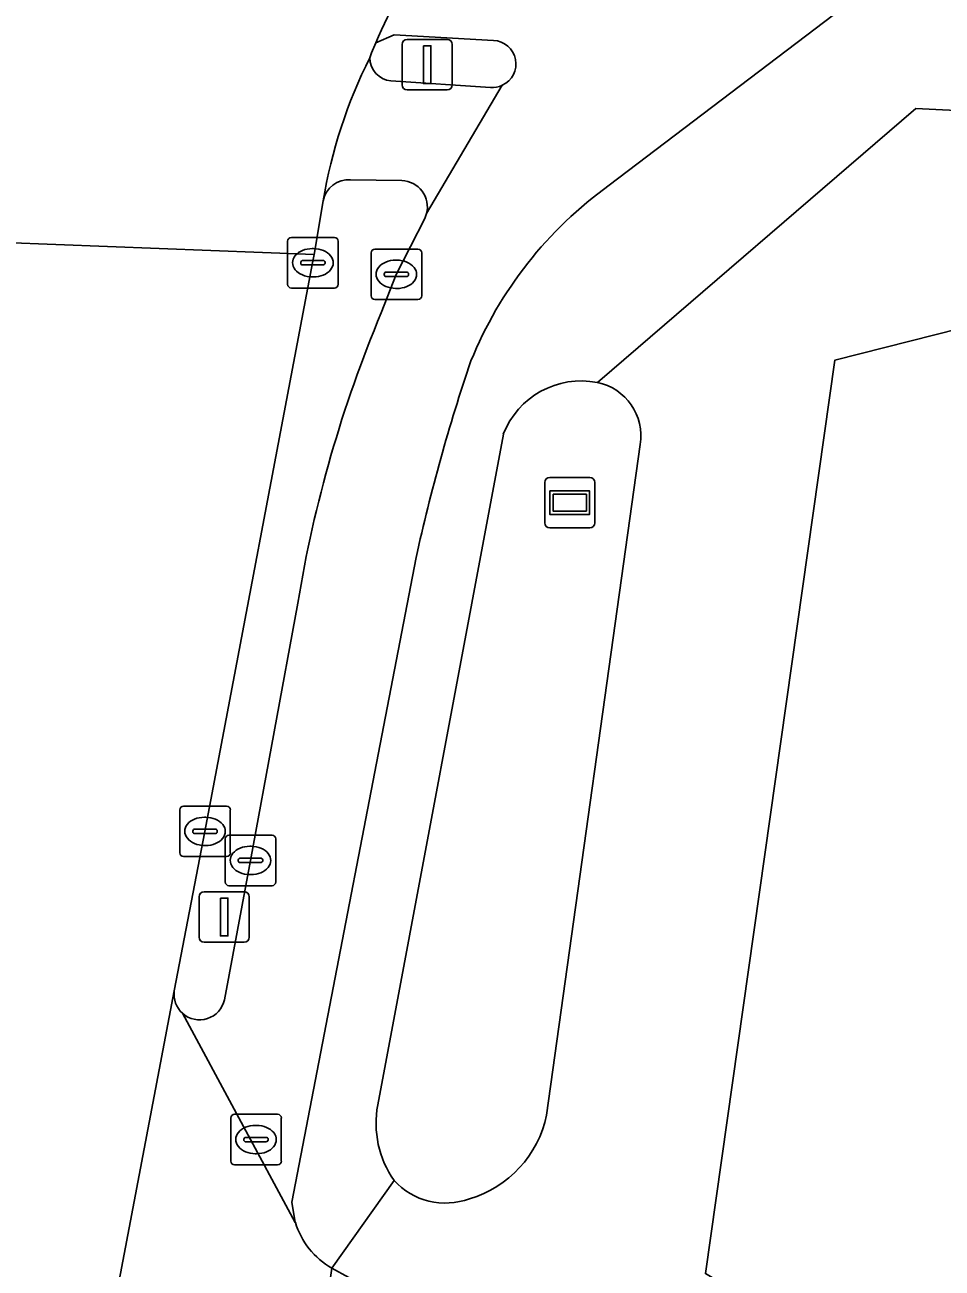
# Model space of a CAD drawing. Extents: x 161692 to 162379, y 380760 to 381678.
# Drawn here: x 161842.52 to 161860.67, y 381607.68 to 381632.28 of the extents above; entities that cross this region are included whole.
import ezdxf

# ---------------------------------------------------------------- set-up
doc = ezdxf.new("R2010")
doc.units = 0
for name, color, linetype in [('IMGEO_Berm_open', 7, 'Continuous'), ('IMGEO_Brandkraan', 7, 'Continuous'), ('IMGEO_Fietspad_open', 7, 'Continuous'), ('IMGEO_Kolk', 7, 'Continuous'), ('IMGEO_Lichtmast', 7, 'Continuous'), ('IMGEO_Pand', 7, 'Continuous'), ('IMGEO_Reclamebord', 7, 'Continuous'), ('IMGEO_Rijbaan_lokaal_open', 7, 'Continuous'), ('IMGEO_Rijbaan_regionaal_gesloten', 7, 'Continuous'), ('IMGEO_Terreindeel_open', 7, 'Continuous'), ('IMGEO_Verkeerseiland_open', 7, 'Continuous'), ('IMGEO_Verkeersregelinstallatiepaal', 7, 'Continuous'), ('IMGEO_Voetpad_open', 7, 'Continuous')]:
    doc.layers.add(name, color=color, linetype=linetype)

msp = doc.modelspace()

# ---------------------------------------------------------------- linework, layer by layer
at = {"layer": 'IMGEO_Berm_open'}
for points in [[(161849.978, 381629.199), (161848.963, 381629.213)], [(161848.422, 381628.796), (161848.239, 381627.734), (161848.212, 381627.575), (161846.078, 381616.32), (161845.474, 381613.164)], [(161849.57, 381626.583), (161849.866, 381627.344), (161850.429, 381628.45), (161850.465, 381628.548)], [(161846.465, 381612.99), (161846.98, 381615.745), (161847.918, 381620.838)]]:
    msp.add_lwpolyline(points, dxfattribs=at)
for centre, radius, start, end in [((161848.919, 381628.711), 0.504, 84.9792, 170.2705), ((161849.961, 381628.678), 0.521, 345.5218, 88.077), ((161872.942, 381616.752), 25.355, 157.1874, 170.727), ((161845.976, 381613.096), 0.506, 172.2264, 227.8641), ((161845.972, 381613.095), 0.504, 228.1255, 347.9547)]:
    msp.add_arc(centre, radius, start, end, dxfattribs=at)
at = {"layer": 'IMGEO_Brandkraan'}
for p, q in [((161846.591, 381609.795), (161846.591, 381610.647)), ((161846.666, 381610.721), (161847.518, 381610.721)), ((161847.592, 381610.647), (161847.592, 381609.795)), ((161847.079, 381610.501), (161847.104, 381610.501)), ((161846.85, 381610.215), (161846.85, 381610.227)), ((161847.288, 381610.178), (161846.89, 381610.178)), ((161846.893, 381610.264), (161847.291, 381610.264)), ((161847.334, 381610.227), (161847.334, 381610.215)), ((161847.102, 381609.941), (161847.077, 381609.941)), ((161847.518, 381609.721), (161846.666, 381609.721))]:
    msp.add_line(p, q, dxfattribs=at)
for points in [[(161846.591, 381609.795), (161846.591, 381610.647)], [(161846.666, 381610.721), (161847.518, 381610.721)], [(161847.592, 381610.647), (161847.592, 381609.795)], [(161847.518, 381609.721), (161846.666, 381609.721)]]:
    msp.add_lwpolyline(points, dxfattribs=at)
for centre, radius, start, end in [((161846.668, 381610.645), 0.0765, 91.552, 178.448), ((161846.668, 381610.645), 0.0765, 91.552, 178.448), ((161847.516, 381610.645), 0.0765, 1.552, 88.448), ((161847.516, 381610.645), 0.0765, 1.552, 88.448), ((161846.89, 381610.224), 0.0403, 85.8775, 175.7526), ((161846.887, 381610.214), 0.0366, 178.938, 274.7102), ((161847.291, 381610.221), 0.043, 264.8664, 352.4533), ((161847.295, 381610.226), 0.0386, 1.7309, 96.639), ((161846.668, 381609.797), 0.0765, 181.552, 268.448), ((161846.668, 381609.797), 0.0765, 181.552, 268.448), ((161847.516, 381609.797), 0.0765, 271.552, 358.448), ((161847.516, 381609.797), 0.0765, 271.552, 358.448)]:
    msp.add_arc(centre, radius, start, end, dxfattribs=at)
for centre, major_axis, ratio, start_param, end_param in [((161847.078, 381610.221), (-0.387, 0.002), 0.722429, 4.712389, 7.853982), ((161847.103, 381610.221), (-0.39, 0.002), 0.717154, 1.570796, 4.712389)]:
    msp.add_ellipse(centre, major_axis=major_axis, ratio=ratio, start_param=start_param, end_param=end_param, dxfattribs=at)
at = {"layer": 'IMGEO_Fietspad_open'}
for points in [[(161854.082, 381629.11), (161858.891, 381632.764)], [(161849.462, 381631.926), (161849.823, 381632.087), (161851.788, 381631.974)], [(161851.965, 381631.086), (161850.465, 381628.548), (161850.429, 381628.45), (161849.866, 381627.344), (161849.57, 381626.583)], [(161845.636, 381612.72), (161847.869, 381608.58), (161847.802, 381608.984), (161850.258, 381621.738)], [(161847.918, 381620.838), (161846.98, 381615.745), (161846.465, 381612.99)]]:
    msp.add_lwpolyline(points, dxfattribs=at)
for centre, radius, start, end in [((161857.557, 381628.553), 8.77, 142.8849, 157.3812), ((161851.768, 381631.508), 0.466, 295.0295, 87.516), ((161858.741, 381622.626), 7.984, 125.7015, 157.8925), ((161872.942, 381616.752), 25.355, 157.1874, 170.727), ((161885.783, 381613.926), 36.374, 161.2281, 167.5977), ((161845.972, 381613.095), 0.504, 228.1255, 347.9547)]:
    msp.add_arc(centre, radius, start, end, dxfattribs=at)
at = {"layer": 'IMGEO_Kolk'}
for p, q in [((161847.716, 381627.148), (161847.716, 381628)), ((161847.791, 381628.074), (161848.643, 381628.074)), ((161848.717, 381628), (161848.717, 381627.148)), ((161848.204, 381627.854), (161848.229, 381627.854)), ((161849.368, 381626.919), (161849.368, 381627.771)), ((161849.443, 381627.845), (161850.295, 381627.845)), ((161849.856, 381627.625), (161849.881, 381627.625)), ((161850.369, 381627.771), (161850.369, 381626.919)), ((161847.975, 381627.568), (161847.975, 381627.58)), ((161848.413, 381627.531), (161848.015, 381627.531)), ((161848.018, 381627.617), (161848.416, 381627.617)), ((161848.459, 381627.58), (161848.459, 381627.568)), ((161849.67, 381627.388), (161850.068, 381627.388)), ((161848.227, 381627.294), (161848.202, 381627.294)), ((161849.627, 381627.339), (161849.627, 381627.351)), ((161850.065, 381627.302), (161849.667, 381627.302)), ((161850.111, 381627.351), (161850.111, 381627.339)), ((161848.643, 381627.074), (161847.791, 381627.074)), ((161849.879, 381627.065), (161849.854, 381627.065)), ((161850.295, 381626.845), (161849.443, 381626.845)), ((161845.657, 381616.821), (161846.509, 381616.821)), ((161845.582, 381615.895), (161845.582, 381616.747)), ((161846.07, 381616.601), (161846.095, 381616.601)), ((161846.583, 381616.747), (161846.583, 381615.895)), ((161845.841, 381616.315), (161845.841, 381616.327)), ((161845.884, 381616.364), (161846.282, 381616.364)), ((161846.325, 381616.327), (161846.325, 381616.315)), ((161846.279, 381616.278), (161845.881, 381616.278)), ((161846.481, 381615.32), (161846.481, 381616.172)), ((161846.556, 381616.246), (161847.408, 381616.246)), ((161847.482, 381616.172), (161847.482, 381615.32)), ((161846.509, 381615.821), (161845.657, 381615.821)), ((161846.093, 381616.041), (161846.068, 381616.041)), ((161846.969, 381616.026), (161846.994, 381616.026)), ((161846.74, 381615.74), (161846.74, 381615.752)), ((161847.178, 381615.703), (161846.78, 381615.703)), ((161846.783, 381615.789), (161847.181, 381615.789)), ((161847.224, 381615.752), (161847.224, 381615.74)), ((161846.992, 381615.466), (161846.967, 381615.466)), ((161847.408, 381615.246), (161846.556, 381615.246))]:
    msp.add_line(p, q, dxfattribs=at)
for points in [[(161847.716, 381627.148), (161847.716, 381628)], [(161847.791, 381628.074), (161848.643, 381628.074)], [(161848.717, 381628), (161848.717, 381627.148)], [(161849.368, 381626.919), (161849.368, 381627.771)], [(161849.443, 381627.845), (161850.295, 381627.845)], [(161850.369, 381627.771), (161850.369, 381626.919)], [(161848.643, 381627.074), (161847.791, 381627.074)], [(161850.295, 381626.845), (161849.443, 381626.845)], [(161845.657, 381616.821), (161846.509, 381616.821)], [(161845.582, 381615.895), (161845.582, 381616.747)], [(161846.583, 381616.747), (161846.583, 381615.895)], [(161846.481, 381615.32), (161846.481, 381616.172)], [(161846.556, 381616.246), (161847.408, 381616.246)], [(161847.482, 381616.172), (161847.482, 381615.32)], [(161846.509, 381615.821), (161845.657, 381615.821)], [(161847.408, 381615.246), (161846.556, 381615.246)]]:
    msp.add_lwpolyline(points, dxfattribs=at)
for centre, radius, start, end in [((161847.793, 381627.998), 0.0765, 91.552, 178.448), ((161847.793, 381627.998), 0.0765, 91.552, 178.448), ((161848.641, 381627.998), 0.0765, 1.552, 88.448), ((161848.641, 381627.998), 0.0765, 1.552, 88.448), ((161849.445, 381627.769), 0.0765, 91.552, 178.448), ((161849.445, 381627.769), 0.0765, 91.552, 178.448), ((161850.293, 381627.769), 0.0765, 1.552, 88.448), ((161850.293, 381627.769), 0.0765, 1.552, 88.448), ((161848.015, 381627.577), 0.0403, 85.8775, 175.7526), ((161848.012, 381627.567), 0.0366, 178.938, 274.7102), ((161848.416, 381627.574), 0.043, 264.8664, 352.4533), ((161848.42, 381627.579), 0.0386, 1.7309, 96.639), ((161849.667, 381627.348), 0.0403, 85.8775, 175.7526), ((161850.072, 381627.35), 0.0386, 1.7309, 96.639), ((161847.793, 381627.15), 0.0765, 181.552, 268.448), ((161847.793, 381627.15), 0.0765, 181.552, 268.448), ((161848.641, 381627.15), 0.0765, 271.552, 358.448), ((161848.641, 381627.15), 0.0765, 271.552, 358.448), ((161849.664, 381627.338), 0.0366, 178.938, 274.7102), ((161850.068, 381627.345), 0.043, 264.8664, 352.4533), ((161849.445, 381626.921), 0.0765, 181.552, 268.448), ((161849.445, 381626.921), 0.0765, 181.552, 268.448), ((161850.293, 381626.921), 0.0765, 271.552, 358.448), ((161850.293, 381626.921), 0.0765, 271.552, 358.448), ((161845.659, 381616.745), 0.0765, 91.552, 178.448), ((161845.659, 381616.745), 0.0765, 91.552, 178.448), ((161846.507, 381616.745), 0.0765, 1.552, 88.448), ((161846.507, 381616.745), 0.0765, 1.552, 88.448), ((161845.881, 381616.324), 0.0403, 85.8775, 175.7526), ((161845.878, 381616.314), 0.0366, 178.938, 274.7102), ((161846.282, 381616.321), 0.043, 264.8664, 352.4533), ((161846.286, 381616.326), 0.0386, 1.7309, 96.639), ((161846.558, 381616.17), 0.0765, 91.552, 178.448), ((161846.558, 381616.17), 0.0765, 91.552, 178.448), ((161847.406, 381616.17), 0.0765, 1.552, 88.448), ((161847.406, 381616.17), 0.0765, 1.552, 88.448), ((161845.659, 381615.897), 0.0765, 181.552, 268.448), ((161845.659, 381615.897), 0.0765, 181.552, 268.448), ((161846.507, 381615.897), 0.0765, 271.552, 358.448), ((161846.507, 381615.897), 0.0765, 271.552, 358.448), ((161846.78, 381615.749), 0.0403, 85.8775, 175.7526), ((161846.777, 381615.739), 0.0366, 178.938, 274.7102), ((161847.181, 381615.746), 0.043, 264.8664, 352.4533), ((161847.185, 381615.751), 0.0386, 1.7309, 96.639), ((161846.558, 381615.322), 0.0765, 181.552, 268.448), ((161846.558, 381615.322), 0.0765, 181.552, 268.448), ((161847.406, 381615.322), 0.0765, 271.552, 358.448), ((161847.406, 381615.322), 0.0765, 271.552, 358.448)]:
    msp.add_arc(centre, radius, start, end, dxfattribs=at)
for centre, major_axis, ratio, start_param, end_param in [((161848.203, 381627.574), (-0.387, 0.002), 0.722429, 4.712389, 7.853982), ((161848.228, 381627.574), (-0.39, 0.002), 0.717154, 1.570796, 4.712389), ((161849.855, 381627.345), (-0.387, 0.002), 0.722429, 4.712389, 7.853982), ((161849.88, 381627.345), (-0.39, 0.002), 0.717154, 1.570796, 4.712389), ((161846.069, 381616.321), (-0.387, 0.002), 0.722429, 4.712389, 7.853982), ((161846.094, 381616.321), (-0.39, 0.002), 0.717154, 1.570796, 4.712389), ((161846.968, 381615.746), (-0.387, 0.002), 0.722429, 4.712389, 7.853982), ((161846.993, 381615.746), (-0.39, 0.002), 0.717154, 1.570796, 4.712389)]:
    msp.add_ellipse(centre, major_axis=major_axis, ratio=ratio, start_param=start_param, end_param=end_param, dxfattribs=at)
at = {"layer": 'IMGEO_Lichtmast'}
for p, q in [((161846.066, 381615.126), (161846.856, 381615.126)), ((161846.856, 381615.126), (161846.066, 381615.126)), ((161845.966, 381614.226), (161845.966, 381615.026)), ((161845.966, 381615.026), (161845.966, 381614.226)), ((161846.956, 381615.026), (161846.956, 381614.226)), ((161846.956, 381614.226), (161846.956, 381615.026)), ((161846.856, 381614.126), (161846.066, 381614.126)), ((161846.066, 381614.126), (161846.856, 381614.126))]:
    msp.add_line(p, q, dxfattribs=at)
msp.add_lwpolyline([(161846.386, 381615.001), (161846.536, 381615.001), (161846.536, 381614.251), (161846.386, 381614.251), (161846.386, 381615.001)], dxfattribs=at)
for centre, start, end in [((161846.066, 381615.026), 90, 180), ((161846.066, 381615.026), 90, 180), ((161846.856, 381615.026), 0, 90), ((161846.856, 381615.026), 360, 90), ((161846.066, 381614.226), 180, 270), ((161846.066, 381614.226), 180, 270), ((161846.856, 381614.226), 270, 0), ((161846.856, 381614.226), 270, 0)]:
    msp.add_arc(centre, 0.1, start, end, dxfattribs=at)
at = {"layer": 'IMGEO_Pand'}
msp.add_lwpolyline([(161887.672, 381607.562), (161884.451, 381612.036), (161882.78, 381610.998), (161880.318, 381614.76), (161875.087, 381610.14), (161875.723, 381609.363), (161874.77, 381608.603), (161873.445, 381608.779), (161874.297, 381615.743), (161872.728, 381615.961), (161873.108, 381618.698), (161871.576, 381618.911), (161872.07, 381622.468), (161872.577, 381622.397), (161872.593, 381622.531), (161872.742, 381623.752), (161871.704, 381624.333), (161865.994, 381627.531), (161858.546, 381625.648), (161855.984, 381607.568)], dxfattribs=at)
at = {"layer": 'IMGEO_Reclamebord'}
for p, q in [((161852.804, 381622.426), (161852.804, 381623.226)), ((161852.804, 381623.226), (161852.804, 381622.426)), ((161852.904, 381623.326), (161853.694, 381623.326)), ((161853.694, 381623.326), (161852.904, 381623.326)), ((161853.794, 381623.226), (161853.794, 381622.426)), ((161853.794, 381622.426), (161853.794, 381623.226)), ((161853.694, 381622.326), (161852.904, 381622.326)), ((161852.904, 381622.326), (161853.694, 381622.326))]:
    msp.add_line(p, q, dxfattribs=at)
for points in [[(161852.905, 381623.058), (161853.693, 381623.058), (161853.693, 381622.594), (161852.905, 381622.594), (161852.905, 381623.058)], [(161852.97, 381622.993), (161852.97, 381622.659), (161853.628, 381622.659), (161853.628, 381622.993), (161852.97, 381622.993)]]:
    msp.add_lwpolyline(points, dxfattribs=at)
for centre, start, end in [((161852.904, 381623.226), 90, 180), ((161852.904, 381623.226), 90, 180), ((161853.694, 381623.226), 0, 90), ((161853.694, 381623.226), 360, 90), ((161852.904, 381622.426), 180, 270), ((161852.904, 381622.426), 180, 270), ((161853.694, 381622.426), 270, 0), ((161853.694, 381622.426), 270, 0)]:
    msp.add_arc(centre, 0.1, start, end, dxfattribs=at)
at = {"layer": 'IMGEO_Rijbaan_lokaal_open'}
for points in [[(161845.474, 381613.164), (161842.929, 381599.751)], [(161847.869, 381608.58), (161845.636, 381612.72)], [(161843.545, 381600.074), (161844.824, 381600.004), (161846.477, 381599.727), (161846.948, 381599.532), (161847.388, 381599.208), (161848.589, 381607.677)], [(161874.29, 381597.952), (161872.103, 381598.341), (161869.449, 381598.865), (161860.123, 381602.896), (161851.938, 381606.45), (161850.019, 381606.977), (161849.261, 381607.306), (161848.589, 381607.677), (161847.388, 381599.208)]]:
    msp.add_lwpolyline(points, dxfattribs=at)
for centre, radius, start, end in [((161845.976, 381613.096), 0.506, 172.2264, 227.8641), ((161849.372, 381609.04), 1.571, 197.0068, 240.1269)]:
    msp.add_arc(centre, radius, start, end, dxfattribs=at)
at = {"layer": 'IMGEO_Rijbaan_regionaal_gesloten'}
for points in [[(161840.935, 381638.148), (161840.257, 381635.42), (161840.229, 381635.295), (161839.52, 381632.105), (161839.497, 381632.002), (161838.806, 381628.863), (161838.638, 381628.108), (161842.106, 381627.976), (161848.239, 381627.734), (161848.422, 381628.796)], [(161849.344, 381631.629), (161849.374, 381631.725), (161849.462, 381631.926)], [(161827.484, 381517.996), (161830, 381531.232), (161830.276, 381532.797), (161834.574, 381555.306), (161836.542, 381565.911), (161837.175, 381569.158), (161839.473, 381581.405), (161842.918, 381599.51), (161842.929, 381599.751), (161845.474, 381613.164), (161846.078, 381616.32), (161848.212, 381627.575), (161848.239, 381627.734), (161842.106, 381627.976), (161817.605, 381500)]]:
    msp.add_lwpolyline(points, dxfattribs=at)
for centre, radius, start, end in [((161857.557, 381628.553), 8.77, 142.8849, 157.3812), ((161858.032, 381627.235), 9.736, 153.1714, 170.7736)]:
    msp.add_arc(centre, radius, start, end, dxfattribs=at)
at = {"layer": 'IMGEO_Terreindeel_open'}
for points in [[(161851.985, 381624.182), (161849.501, 381610.907)], [(161852.839, 381610.706), (161854.691, 381623.974)]]:
    msp.add_lwpolyline(points, dxfattribs=at)
for centre, radius, start, end in [((161853.523, 381623.586), 1.65, 78.7191, 158.8292), ((161853.628, 381624.149), 1.078, 350.669, 78.3085), ((161851.449, 381610.543), 1.982, 169.423, 214.8136), ((161850.704, 381611.143), 2.18, 286.2904, 348.429), ((161850.837, 381610.342), 1.377, 222.4991, 290.315)]:
    msp.add_arc(centre, radius, start, end, dxfattribs=at)
at = {"layer": 'IMGEO_Verkeerseiland_open'}
for points in [[(161851.788, 381631.974), (161849.823, 381632.087), (161849.462, 381631.926), (161849.374, 381631.725), (161849.344, 381631.629)], [(161849.761, 381631.172), (161851.734, 381631.044)]]:
    msp.add_lwpolyline(points, dxfattribs=at)
for centre, radius, start, end in [((161851.768, 381631.508), 0.466, 295.0295, 87.516), ((161849.808, 381631.633), 0.464, 180.547, 264.2122), ((161851.77, 381631.503), 0.461, 265.5446, 295.0651)]:
    msp.add_arc(centre, radius, start, end, dxfattribs=at)
at = {"layer": 'IMGEO_Verkeersregelinstallatiepaal'}
for p, q in [((161849.983, 381631.094), (161849.983, 381631.894)), ((161849.983, 381631.894), (161849.983, 381631.094)), ((161850.083, 381631.994), (161850.873, 381631.994)), ((161850.873, 381631.994), (161850.083, 381631.994)), ((161850.973, 381631.894), (161850.973, 381631.094)), ((161850.973, 381631.094), (161850.973, 381631.894)), ((161850.873, 381630.994), (161850.083, 381630.994)), ((161850.083, 381630.994), (161850.873, 381630.994))]:
    msp.add_line(p, q, dxfattribs=at)
msp.add_lwpolyline([(161850.403, 381631.869), (161850.553, 381631.869), (161850.553, 381631.119), (161850.403, 381631.119), (161850.403, 381631.869)], dxfattribs=at)
for centre, start, end in [((161850.083, 381631.894), 90, 180), ((161850.083, 381631.894), 90, 180), ((161850.873, 381631.894), 0, 90), ((161850.873, 381631.894), 360, 90), ((161850.083, 381631.094), 180, 270), ((161850.083, 381631.094), 180, 270), ((161850.873, 381631.094), 270, 0), ((161850.873, 381631.094), 270, 0)]:
    msp.add_arc(centre, 0.1, start, end, dxfattribs=at)
at = {"layer": 'IMGEO_Voetpad_open'}
for points in [[(161858.891, 381632.764), (161854.082, 381629.11)], [(161851.734, 381631.044), (161849.761, 381631.172)], [(161850.465, 381628.548), (161851.965, 381631.086)], [(161853.846, 381625.204), (161860.15, 381630.626), (161874.35, 381629.921), (161876.118, 381629.67), (161876.166, 381630.064), (161883.712, 381629.141), (161890.622, 381628.558), (161890.97, 381630.784), (161906.874, 381628.747), (161928.686, 381625.548), (161928.663, 381625.386), (161932.2, 381624.891), (161975.543, 381619.029)], [(161876.118, 381629.67), (161874.35, 381629.921), (161860.15, 381630.626), (161853.846, 381625.204)], [(161849.822, 381609.412), (161848.589, 381607.677), (161849.261, 381607.306), (161850.019, 381606.977), (161851.938, 381606.45), (161860.123, 381602.896), (161869.449, 381598.865), (161872.103, 381598.341), (161872.47, 381598.536), (161875.918, 381603.654), (161871.356, 381606.792), (161870.331, 381606.906), (161870.184, 381605.584), (161862.478, 381603.703), (161855.984, 381607.568), (161858.546, 381625.648), (161865.994, 381627.531), (161871.704, 381624.333), (161872.742, 381623.752), (161872.593, 381622.531), (161875.205, 381622.211), (161876.118, 381629.67)], [(161848.963, 381629.213), (161849.978, 381629.199)], [(161849.501, 381610.907), (161851.985, 381624.182)], [(161854.691, 381623.974), (161852.839, 381610.706)], [(161850.258, 381621.738), (161847.802, 381608.984), (161847.869, 381608.58)], [(161848.589, 381607.677), (161849.822, 381609.412)]]:
    msp.add_lwpolyline(points, dxfattribs=at)
for centre, radius, start, end in [((161858.032, 381627.235), 9.736, 153.1714, 170.7736), ((161849.808, 381631.633), 0.464, 180.547, 264.2122), ((161851.77, 381631.503), 0.461, 265.5446, 295.0651), ((161848.919, 381628.711), 0.504, 84.9792, 170.2705), ((161849.961, 381628.678), 0.521, 345.5218, 88.077), ((161858.741, 381622.626), 7.984, 125.7015, 157.8925), ((161885.783, 381613.926), 36.374, 161.2281, 167.5977), ((161853.523, 381623.586), 1.65, 78.7191, 158.8292), ((161853.628, 381624.149), 1.078, 350.669, 78.3085), ((161851.449, 381610.543), 1.982, 169.423, 214.8136), ((161850.704, 381611.143), 2.18, 286.2904, 348.429), ((161850.837, 381610.342), 1.377, 222.4991, 290.315), ((161849.372, 381609.04), 1.571, 197.0068, 240.1269)]:
    msp.add_arc(centre, radius, start, end, dxfattribs=at)

doc.saveas('drawing.dxf')
